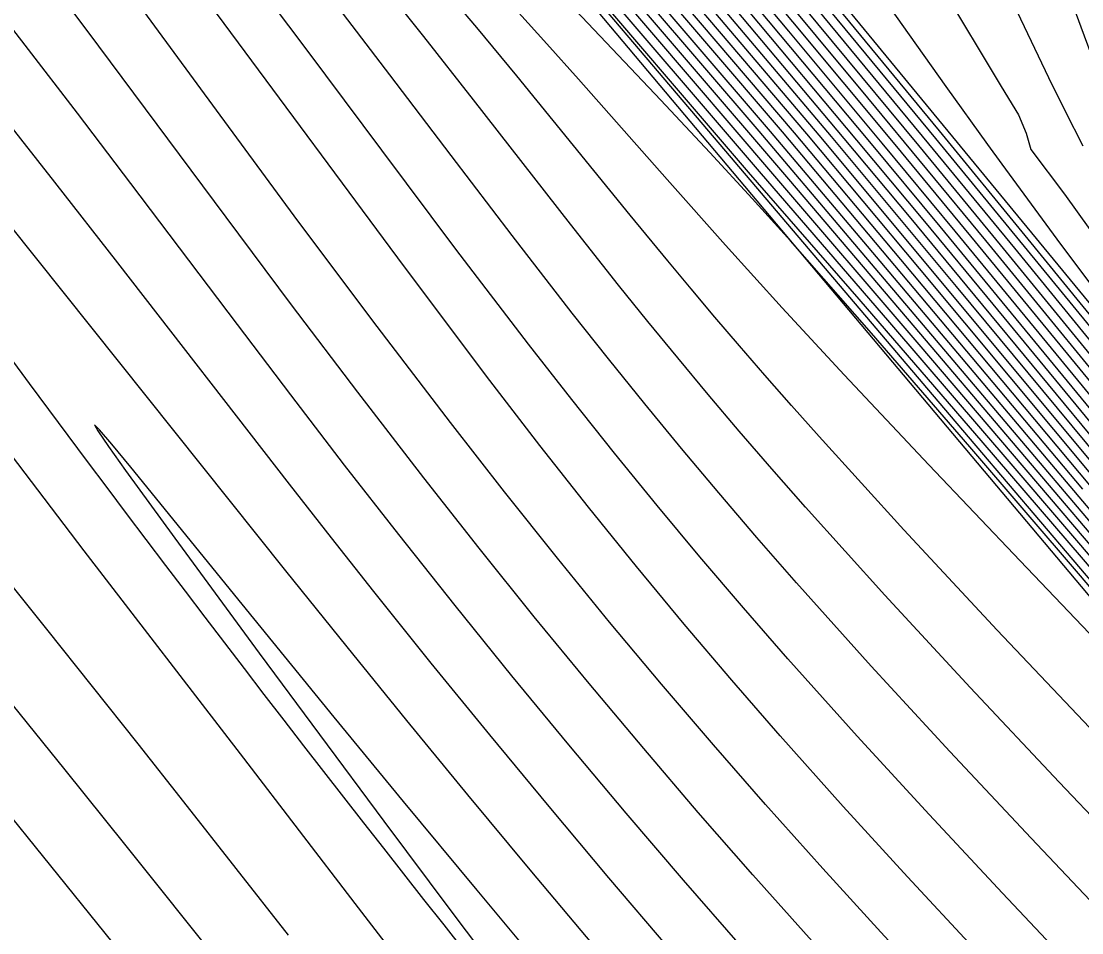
# Model space of a CAD drawing. Extents: x 2356077 to 2359823, y 225951 to 227822.
# Drawn here: x 2357673.92 to 2357701.57, y 226470.36 to 226494.13 of the extents above; entities that cross this region are included whole.
import ezdxf

# ---------------------------------------------------------------- set-up
doc = ezdxf.new("R2010")
doc.units = 0
for name, color, linetype in [('DTM Contours Major', 7, 'Continuous'), ('DTM Contours Minor', 7, 'Continuous'), ('Exist DTM Breakline', 7, 'Continuous'), ('Exist DTM Breakline Underwater', 7, 'Continuous'), ('Exist DTM Drainline', 7, 'Continuous')]:
    doc.layers.add(name, color=color, linetype=linetype)

msp = doc.modelspace()

# ---------------------------------------------------------------- linework, layer by layer
at = {"layer": 'DTM Contours Major'}
for points in [[(2357703.201, 226480.648), (2357697.336, 226487.679), (2357694.398, 226491.189), (2357688.987, 226497.547), (2357687.183, 226499.673), (2357685.399, 226501.79), (2357683.649, 226503.888), (2357682.218, 226505.627), (2357680.815, 226507.356), (2357679.438, 226509.087), (2357678.08, 226510.827), (2357675.426, 226514.319), (2357673.858, 226516.529), (2357672.319, 226518.718), (2357670.791, 226520.936), (2357669.276, 226523.168), (2357667.776, 226525.401), (2357652.498, 226548.245)], [(2357666.007, 226532.375), (2357670.625, 226525.603), (2357672.851, 226522.364), (2357675.098, 226519.191), (2357676.294, 226517.536), (2357677.491, 226515.908), (2357678.709, 226514.281), (2357680.993, 226511.302), (2357683.369, 226508.28), (2357685.792, 226505.256), (2357688.217, 226502.272), (2357690.601, 226499.368), (2357697.571, 226490.934), (2357699.81, 226488.208), (2357704.48, 226482.493)], [(2357688.741, 226529.309), (2357688.689, 226525.533), (2357688.838, 226521.821), (2357689.11, 226519.256), (2357689.517, 226516.825), (2357690.046, 226514.525), (2357690.684, 226512.349), (2357691.419, 226510.292), (2357692.237, 226508.349), (2357693.148, 226506.466), (2357694.104, 226504.689), (2357695.075, 226503.009), (2357697.826, 226498.445), (2357698.282, 226497.73), (2357698.605, 226497.063), (2357698.961, 226496.394), (2357699.226, 226495.725), (2357699.881, 226494.372), (2357700.699, 226492.664), (2357701.131, 226491.783), (2357701.589, 226490.88)], [(2357705.75, 226476.109), (2357697.02, 226486.382), (2357693.933, 226490.007), (2357683.473, 226502.216), (2357681.247, 226504.82), (2357679.079, 226507.457), (2357678.133, 226508.633), (2357677.214, 226509.793), (2357676.315, 226510.948), (2357675.428, 226512.111), (2357674.546, 226513.288), (2357673.655, 226514.502), (2357671.702, 226517.24), (2357669.717, 226520.109), (2357667.738, 226523.055), (2357665.748, 226526.043), (2357663.84, 226528.918)], [(2357703.506, 226481.939), (2357699.737, 226486.519), (2357697.871, 226488.779), (2357696.037, 226490.987), (2357693.403, 226494.135), (2357689.497, 226498.793), (2357688.173, 226500.382), (2357686.331, 226502.609), (2357684.464, 226504.892), (2357682.597, 226507.208), (2357680.752, 226509.536), (2357678.952, 226511.854), (2357677.222, 226514.142), (2357676.064, 226515.711), (2357674.94, 226517.267), (2357673.836, 226518.823), (2357672.741, 226520.389), (2357671.642, 226521.98), (2357670.528, 226523.606), (2357668.847, 226526.073), (2357667.126, 226528.612)], [(2357704.616, 226476.038), (2357701.53, 226479.666), (2357698.646, 226483.037), (2357696.086, 226485.999), (2357693.975, 226488.4), (2357692.977, 226489.507), (2357691.874, 226490.702), (2357690.59, 226492.07), (2357686.001, 226496.927), (2357683.307, 226499.806), (2357680.501, 226502.851), (2357677.698, 226505.963), (2357675.013, 226509.041), (2357674.21, 226509.987), (2357673.426, 226510.926), (2357672.658, 226511.863), (2357671.902, 226512.803), (2357671.153, 226513.752), (2357670.41, 226514.716), (2357668.142, 226517.777), (2357665.898, 226520.967), (2357663.695, 226524.224), (2357661.549, 226527.487)], [(2357690.809, 226469.957), (2357689.242, 226471.795), (2357687.681, 226473.654), (2357686.134, 226475.524), (2357684.61, 226477.395), (2357683.118, 226479.259), (2357682.011, 226480.66), (2357680.916, 226482.061), (2357676.446, 226487.83), (2357674.802, 226489.935), (2357669.573, 226496.596), (2357667.785, 226498.883), (2357666.002, 226501.178), (2357664.242, 226503.462), (2357659.242, 226509.992), (2357657.721, 226511.965), (2357656.298, 226513.789), (2357653.585, 226517.21), (2357652.956, 226518.012), (2357652.338, 226518.812), (2357651.786, 226519.539), (2357651.236, 226520.28)], [(2357650.501, 226509.992), (2357652.111, 226507.729), (2357653.635, 226505.548), (2357655.052, 226503.476), (2357655.991, 226502.074), (2357657.73, 226499.461), (2357658.559, 226498.244), (2357659.38, 226497.083), (2357660.207, 226495.974), (2357660.647, 226495.414), (2357661.093, 226494.861), (2357661.548, 226494.312), (2357662.969, 226492.623), (2357664.199, 226491.148), (2357665.489, 226489.579), (2357666.826, 226487.936), (2357669.594, 226484.503), (2357674.581, 226478.284), (2357676.965, 226475.289), (2357678.156, 226473.781), (2357680.884, 226470.306)], [(2357703.357, 226467.303), (2357699.5, 226471.395), (2357697.588, 226473.446), (2357695.715, 226475.488), (2357693.905, 226477.509), (2357692.745, 226478.838), (2357691.611, 226480.167), (2357690.495, 226481.505), (2357689.385, 226482.867), (2357688.271, 226484.264), (2357687.144, 226485.708), (2357685.252, 226488.187), (2357683.32, 226490.763), (2357681.374, 226493.373), (2357679.44, 226495.954)]]:
    msp.add_lwpolyline(points, dxfattribs=at)
at = {"layer": 'DTM Contours Minor'}
for points in [[(2357702.449, 226481.874), (2357697.817, 226487.446), (2357694.719, 226491.158), (2357687.91, 226499.185), (2357686.221, 226501.19), (2357684.553, 226503.189), (2357683.035, 226505.029), (2357681.54, 226506.869), (2357680.067, 226508.713), (2357678.615, 226510.568), (2357677.183, 226512.44), (2357675.763, 226514.283), (2357674.297, 226516.37), (2357672.841, 226518.431), (2357671.401, 226520.512), (2357669.972, 226522.608), (2357668.551, 226524.712), (2357660.297, 226537.024)], [(2357702.397, 226481.289), (2357696.853, 226487.913), (2357694.078, 226491.217), (2357688.364, 226497.915), (2357686.455, 226500.161), (2357684.575, 226502.391), (2357682.746, 226504.587), (2357681.402, 226506.223), (2357680.093, 226507.843), (2357678.81, 226509.46), (2357677.546, 226511.087), (2357676.293, 226512.739), (2357675.051, 226514.411), (2357673.42, 226516.684), (2357671.797, 226519.003), (2357670.181, 226521.359), (2357668.579, 226523.73), (2357666.998, 226526.094), (2357660.664, 226535.59)], [(2357666.415, 226532.21), (2357671.451, 226524.827), (2357673.912, 226521.274), (2357676.451, 226517.743), (2357677.51, 226516.303), (2357678.577, 226514.873), (2357681.134, 226511.524), (2357683.739, 226508.205), (2357688.984, 226501.709), (2357691.529, 226498.607), (2357697.754, 226491.07), (2357700.145, 226488.157), (2357702.597, 226485.158)], [(2357704.147, 226477.12), (2357701.555, 226480.154), (2357698.992, 226483.141), (2357695.764, 226486.879), (2357692.882, 226490.196), (2357678.365, 226507.143), (2357675.866, 226510.252), (2357674.946, 226511.443), (2357674.042, 226512.631), (2357673.142, 226513.84), (2357670.693, 226517.234), (2357668.424, 226520.611), (2357661.145, 226531.542)], [(2357702.207, 226479.687), (2357699.776, 226482.531), (2357696.563, 226486.275), (2357693.164, 226490.212), (2357679.375, 226506.308), (2357677.089, 226509.113), (2357676.41, 226509.972), (2357675.745, 226510.827), (2357674.45, 226512.518), (2357673.144, 226514.284), (2357670.932, 226517.372), (2357668.815, 226520.496), (2357662.122, 226530.546)], [(2357703.179, 226481.326), (2357698.298, 226487.214), (2357695.041, 226491.126), (2357688.636, 226498.697), (2357687.042, 226500.591), (2357685.456, 226502.491), (2357683.854, 226504.43), (2357682.267, 226506.379), (2357680.697, 226508.338), (2357679.149, 226510.309), (2357677.628, 226512.292), (2357676.088, 226514.287), (2357674.738, 226516.208), (2357673.365, 226518.142), (2357672.01, 226520.089), (2357670.665, 226522.05), (2357669.325, 226524.026), (2357665.083, 226530.329)], [(2357702.852, 226479.225), (2357697.325, 226485.703), (2357693.509, 226490.152), (2357690.356, 226493.837), (2357680.334, 226505.535), (2357678.117, 226508.239), (2357677.292, 226509.273), (2357676.488, 226510.296), (2357675.699, 226511.317), (2357674.918, 226512.343), (2357674.141, 226513.383), (2357673.361, 226514.445), (2357671.297, 226517.335), (2357669.235, 226520.335), (2357663.015, 226529.675)], [(2357667.701, 226529.454), (2357669.877, 226526.264), (2357671.994, 226523.182), (2357674.072, 226520.215), (2357674.812, 226519.172), (2357675.545, 226518.15), (2357676.278, 226517.14), (2357677.014, 226516.135), (2357677.76, 226515.129), (2357678.521, 226514.115), (2357680.644, 226511.344), (2357682.871, 226508.508), (2357685.155, 226505.654), (2357687.451, 226502.825), (2357689.713, 226500.067), (2357692.812, 226496.318), (2357697.307, 226490.891), (2357699.44, 226488.299), (2357703.899, 226482.85)], [(2357639.497, 226528.898), (2357641.413, 226526.298), (2357643.371, 226523.667), (2357647.372, 226518.314), (2357649.49, 226515.467), (2357651.584, 226512.637), (2357653.619, 226509.873), (2357655.557, 226507.223), (2357657.365, 226504.736), (2357659.636, 226501.581), (2357661.393, 226499.131), (2357661.961, 226498.348), (2357662.836, 226497.159), (2357664.427, 226495.039), (2357669.409, 226488.422), (2357671.191, 226486.063), (2357672.964, 226483.722), (2357675.555, 226480.325), (2357679.714, 226474.917), (2357682.615, 226471.132), (2357684.096, 226469.208)], [(2357706.291, 226475.764), (2357695.409, 226488.606), (2357693.156, 226491.259), (2357684.241, 226501.664), (2357682.087, 226504.205), (2357680.012, 226506.717), (2357678.957, 226508.018), (2357677.935, 226509.301), (2357676.936, 226510.578), (2357675.035, 226513.059), (2357673.982, 226514.512), (2357672.122, 226517.117), (2357670.235, 226519.84), (2357668.344, 226522.629), (2357666.471, 226525.432), (2357664.641, 226528.199)], [(2357704.161, 226481.484), (2357700.215, 226486.289), (2357698.268, 226488.652), (2357696.367, 226490.947), (2357693.928, 226493.872), (2357690.316, 226498.19), (2357689.085, 226499.669), (2357687.164, 226501.992), (2357685.203, 226504.388), (2357683.233, 226506.826), (2357681.285, 226509.277), (2357679.389, 226511.712), (2357677.575, 226514.101), (2357676.457, 226515.597), (2357675.465, 226516.975), (2357674.446, 226518.401), (2357673.433, 226519.838), (2357672.417, 226521.297), (2357671.384, 226522.793), (2357669.621, 226525.368), (2357667.807, 226528.036)], [(2357708.927, 226471.171), (2357697.968, 226484.048), (2357691.993, 226491.087), (2357687.295, 226496.621), (2357684.995, 226499.316), (2357682.796, 226501.877), (2357680.749, 226504.238), (2357678.903, 226506.336), (2357676.172, 226509.389), (2357675.341, 226510.339), (2357674.515, 226511.313), (2357673.674, 226512.342), (2357673.142, 226513.017), (2357672.592, 226513.732), (2357672.022, 226514.493), (2357670.038, 226517.254), (2357667.849, 226520.441), (2357665.506, 226523.947), (2357663.063, 226527.667)], [(2357688.841, 226470.045), (2357687.193, 226472.006), (2357685.568, 226473.962), (2357683.973, 226475.903), (2357682.415, 226477.819), (2357680.824, 226479.798), (2357673.573, 226488.882), (2357671.432, 226491.57), (2357669.228, 226494.351), (2357666.992, 226497.196), (2357664.754, 226500.074), (2357662.549, 226502.946), (2357660.401, 226505.774), (2357658.339, 226508.513), (2357656.39, 226511.119), (2357651.559, 226517.62), (2357650.275, 226519.373), (2357649.523, 226520.421), (2357648.763, 226521.497), (2357647.979, 226522.627), (2357646.463, 226524.861), (2357644.834, 226527.318)], [(2357706.835, 226475.417), (2357700.782, 226482.577), (2357695.889, 226488.377), (2357693.453, 226491.257), (2357687.122, 226498.646), (2357684.995, 226501.134), (2357682.92, 226503.597), (2357680.93, 226505.997), (2357679.774, 226507.416), (2357678.653, 226508.814), (2357677.559, 226510.206), (2357676.479, 226511.607), (2357675.426, 226512.996), (2357674.328, 226514.496), (2357672.551, 226516.981), (2357670.755, 226519.565), (2357668.958, 226522.206), (2357667.177, 226524.862), (2357665.431, 226527.491)], [(2357703.91, 226480.775), (2357698.778, 226486.982), (2357697.071, 226489.039), (2357695.371, 226491.075), (2357692.357, 226494.657), (2357689.36, 226498.208), (2357687.861, 226499.992), (2357686.36, 226501.791), (2357684.677, 226503.827), (2357682.996, 226505.886), (2357681.329, 226507.963), (2357679.684, 226510.051), (2357678.071, 226512.144), (2357676.438, 226514.275), (2357673.889, 226517.852), (2357672.618, 226519.667), (2357671.358, 226521.495), (2357670.098, 226523.343), (2357667.305, 226527.471)], [(2357668.488, 226527.458), (2357670.399, 226524.657), (2357672.252, 226521.968), (2357673.198, 226520.609), (2357674.128, 226519.284), (2357675.055, 226517.98), (2357675.989, 226516.685), (2357676.83, 226515.508), (2357677.917, 226514.073), (2357679.821, 226511.575), (2357681.818, 226509.019), (2357683.872, 226506.441), (2357685.946, 226503.878), (2357688.003, 226501.366), (2357690.005, 226498.944), (2357696.693, 226490.913), (2357698.664, 226488.528), (2357702.755, 226483.546)], [(2357704.82, 226474.966), (2357699.96, 226480.058), (2357697.575, 226482.566), (2357695.37, 226484.912), (2357693.757, 226486.66), (2357692.282, 226488.29), (2357690.755, 226490.005), (2357688.446, 226492.617), (2357687.627, 226493.536), (2357685.588, 226495.799), (2357681.076, 226500.755), (2357678.732, 226503.338), (2357676.413, 226505.92), (2357674.184, 226508.445), (2357673.213, 226509.565), (2357672.268, 226510.673), (2357671.342, 226511.78), (2357670.428, 226512.898), (2357669.52, 226514.037), (2357668.611, 226515.208), (2357666.583, 226517.939), (2357664.545, 226520.819), (2357662.523, 226523.783), (2357660.541, 226526.768)], [(2357701.591, 226481.932), (2357696.371, 226488.146), (2357693.762, 226491.241), (2357687.741, 226498.28), (2357685.726, 226500.648), (2357683.749, 226502.993), (2357681.84, 226505.289), (2357680.588, 226506.818), (2357679.372, 226508.328), (2357678.183, 226509.833), (2357677.012, 226511.348), (2357675.848, 226512.887), (2357674.683, 226514.465), (2357672.984, 226516.835), (2357671.276, 226519.285), (2357669.57, 226521.783), (2357667.879, 226524.295), (2357666.216, 226526.79)], [(2357704.643, 226480.221), (2357699.258, 226486.75), (2357697.471, 226488.908), (2357695.705, 226491.031), (2357692.88, 226494.397), (2357690.083, 226497.72), (2357688.679, 226499.393), (2357687.265, 226501.089), (2357685.502, 226503.22), (2357683.729, 226505.391), (2357681.962, 226507.586), (2357680.218, 226509.793), (2357678.512, 226511.998), (2357676.822, 226514.223), (2357675.622, 226515.878), (2357674.414, 226517.56), (2357673.227, 226519.244), (2357672.05, 226520.941), (2357670.87, 226522.661), (2357668.075, 226526.774)], [(2357669.17, 226526.875), (2357671.187, 226523.932), (2357673.141, 226521.117), (2357673.991, 226519.907), (2357674.83, 226518.725), (2357675.666, 226517.56), (2357676.507, 226516.402), (2357677.362, 226515.243), (2357678.239, 226514.069), (2357680.243, 226511.448), (2357682.348, 226508.761), (2357684.513, 226506.05), (2357686.695, 226503.358), (2357688.851, 226500.727), (2357691.968, 226496.96), (2357695.983, 226492.13), (2357699.056, 226488.409), (2357703.325, 226483.2)], [(2357685.43, 226526.644), (2357685.591, 226524.669), (2357685.759, 226522.491), (2357686.004, 226520.21), (2357686.266, 226518.542), (2357686.609, 226516.875), (2357687.034, 226515.212), (2357687.544, 226513.555), (2357688.141, 226511.905), (2357688.828, 226510.265), (2357689.953, 226507.955), (2357691.209, 226505.688), (2357692.542, 226503.481), (2357693.896, 226501.353), (2357695.217, 226499.321), (2357696.451, 226497.404), (2357697.202, 226496.197), (2357697.913, 226495.026), (2357699.468, 226492.426), (2357699.916, 226491.689), (2357700.117, 226491.207), (2357700.236, 226490.786), (2357701.115, 226489.621), (2357704.874, 226484.371)], [(2357690.22, 226526.592), (2357690.439, 226523.689), (2357690.871, 226520.817), (2357691.431, 226518.267), (2357692.126, 226515.787), (2357692.926, 226513.397), (2357693.803, 226511.112), (2357694.727, 226508.952), (2357695.669, 226506.933), (2357696.332, 226505.595), (2357696.982, 226504.327), (2357698.211, 226501.961), (2357698.774, 226500.843), (2357699.292, 226499.754), (2357699.684, 226498.959), (2357699.979, 226498.159), (2357700.293, 226497.369), (2357700.593, 226496.579), (2357701.177, 226494.984), (2357701.54, 226493.985), (2357701.917, 226492.971)], [(2357651.147, 226498.595), (2357652.579, 226496.273), (2357654.028, 226494.149), (2357655.493, 226492.31), (2357656.267, 226491.417), (2357657.056, 226490.626), (2357657.815, 226490.06), (2357658.595, 226489.412), (2357660.163, 226488.142), (2357660.733, 226487.664), (2357661.307, 226487.168), (2357661.889, 226486.648), (2357662.48, 226486.1), (2357663.085, 226485.519), (2357663.706, 226484.902), (2357665.49, 226483.026), (2357667.378, 226480.913), (2357669.331, 226478.635), (2357671.307, 226476.262), (2357673.266, 226473.864), (2357677.52, 226468.601)], [(2357693.711, 226498.513), (2357698.018, 226492.43), (2357699.107, 226490.911), (2357699.478, 226490.399), (2357701.007, 226488.319), (2357702.605, 226486.191)], [(2357698.732, 226469.981), (2357697.026, 226471.82), (2357695.346, 226473.66), (2357693.702, 226475.503), (2357692.444, 226476.949), (2357691.201, 226478.414), (2357689.962, 226479.912), (2357688.713, 226481.459), (2357687.442, 226483.071), (2357686.138, 226484.763), (2357683.911, 226487.723), (2357679.215, 226494.072), (2357676.81, 226497.292)], [(2357697.853, 226468.722), (2357696.327, 226470.379), (2357694.817, 226472.04), (2357693.323, 226473.711), (2357691.965, 226475.265), (2357690.613, 226476.846), (2357689.26, 226478.466), (2357687.897, 226480.135), (2357686.517, 226481.864), (2357685.112, 226483.664), (2357683.087, 226486.319), (2357681.04, 226489.059), (2357679.014, 226491.806), (2357675.196, 226497.013)], [(2357695.637, 226468.928), (2357694.312, 226470.395), (2357692.995, 226471.874), (2357691.571, 226473.503), (2357690.149, 226475.165), (2357688.725, 226476.863), (2357687.297, 226478.603), (2357685.861, 226480.389), (2357684.416, 226482.226), (2357682.695, 226484.459), (2357680.972, 226486.736), (2357679.262, 226489.021), (2357675.95, 226493.482), (2357674.378, 226495.589)], [(2357692.671, 226470.03), (2357691.181, 226471.741), (2357689.689, 226473.486), (2357688.199, 226475.262), (2357686.712, 226477.066), (2357685.233, 226478.895), (2357683.765, 226480.747), (2357682.354, 226482.559), (2357680.952, 226484.385), (2357679.558, 226486.22), (2357676.778, 226489.896), (2357675.388, 226491.728), (2357674.028, 226493.505), (2357672.667, 226495.271)], [(2357703.354, 226471.791), (2357700.977, 226474.29), (2357698.652, 226476.762), (2357696.431, 226479.166), (2357694.367, 226481.457), (2357693.485, 226482.461), (2357692.64, 226483.44), (2357691.826, 226484.401), (2357691.034, 226485.351), (2357690.258, 226486.299), (2357689.49, 226487.252), (2357688.237, 226488.837), (2357685.71, 226492.082), (2357684.42, 226493.731), (2357683.1, 226495.391)], [(2357701.928, 226475.541), (2357699.358, 226478.256), (2357696.929, 226480.866), (2357694.719, 226483.299), (2357693.996, 226484.113), (2357693.305, 226484.9), (2357692.643, 226485.666), (2357692.004, 226486.414), (2357691.383, 226487.15), (2357690.775, 226487.88), (2357689.796, 226489.071), (2357686.841, 226492.704), (2357685.8, 226493.963), (2357684.707, 226495.262)], [(2357702.39, 226470.566), (2357700.246, 226472.832), (2357698.13, 226475.091), (2357696.08, 226477.318), (2357694.132, 226479.488), (2357693.1, 226480.668), (2357692.102, 226481.832), (2357691.13, 226482.99), (2357690.176, 226484.151), (2357689.23, 226485.325), (2357688.283, 226486.522), (2357686.716, 226488.546), (2357685.131, 226490.627), (2357683.535, 226492.734), (2357681.932, 226494.835)], [(2357695.062, 226494.653), (2357697.847, 226491.268), (2357700.084, 226488.541), (2357705.118, 226482.377)], [(2357657.887, 226494.162), (2357658.477, 226493.467), (2357659.072, 226492.811), (2357659.671, 226492.182), (2357660.275, 226491.569), (2357661.497, 226490.348), (2357662.425, 226489.397), (2357663.368, 226488.403), (2357664.332, 226487.36), (2357665.32, 226486.265), (2357666.338, 226485.113), (2357667.39, 226483.899), (2357668.857, 226482.175), (2357670.376, 226480.359), (2357671.928, 226478.475), (2357673.497, 226476.551), (2357675.065, 226474.61), (2357676.613, 226472.678), (2357679.176, 226469.466)], [(2357687.805, 226469.08), (2357685.806, 226471.475), (2357683.891, 226473.787), (2357682.08, 226475.987), (2357679.679, 226478.929), (2357676.778, 226482.507), (2357676.288, 226483.102), (2357675.965, 226483.479), (2357675.837, 226483.603), (2357675.921, 226483.45), (2357676.199, 226483.042), (2357676.644, 226482.415), (2357677.927, 226480.65), (2357680.128, 226477.658), (2357681.698, 226475.535), (2357683.379, 226473.273), (2357685.151, 226470.904), (2357686.992, 226468.461)]]:
    msp.add_lwpolyline(points, dxfattribs=at)
at = {"layer": 'Exist DTM Breakline'}
msp.add_line((2357677.671, 226516.083), (2357739.379, 226441.004), dxfattribs=at)
at = {"layer": 'Exist DTM Breakline Underwater'}
msp.add_line((2357673.929, 226512.255), (2357739.428, 226434.309), dxfattribs=at)
at = {"layer": 'Exist DTM Drainline'}
msp.add_spline([(2357699.586, 226858.192), (2357670.366, 226820.782), (2357623.327, 226796.892), (2357587.218, 226772.268), (2357568.803, 226744.252), (2357555.19, 226717.62), (2357555.017, 226695.126), (2357553.473, 226672.759), (2357563.697, 226642.736), (2357576.526, 226627.993), (2357663.798, 226499.169), (2357732.721, 226415.647), (2357803.211, 226342.215), (2357874.586, 226264.309)], degree=3, dxfattribs=at)

doc.saveas('drawing.dxf')
